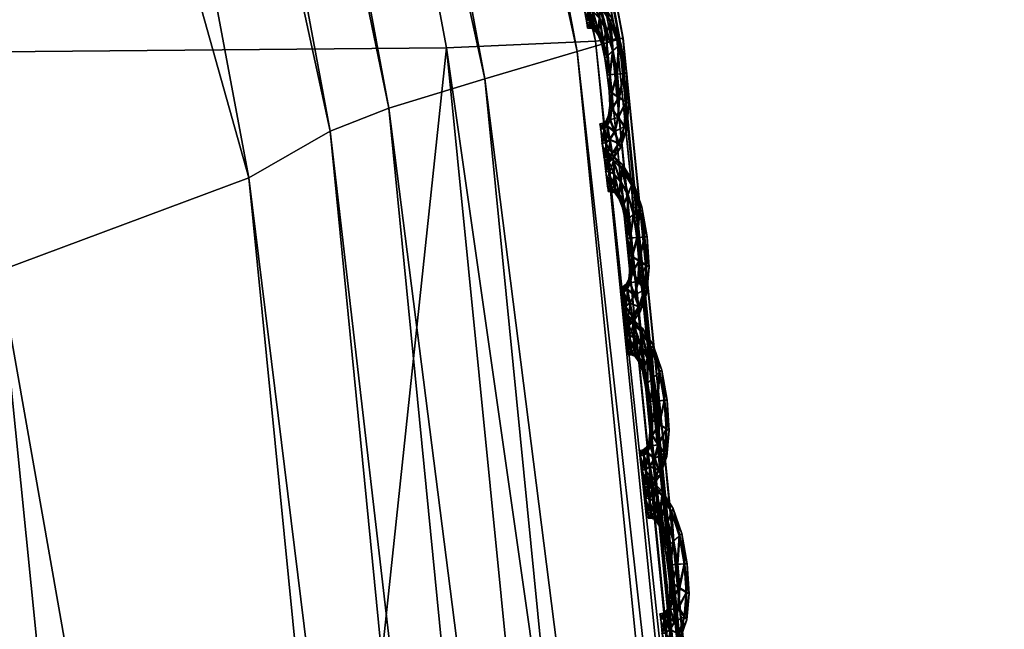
# Model space of a CAD drawing. Extents: x -7.4 to 7.4, y -11.5 to 9.8.
# Tile 389 of 469: x 7.078 to 7.428, y 2.273 to 2.49. Entities that reach past the tile are written whole.
import ezdxf

# ---------------------------------------------------------------- set-up
doc = ezdxf.new("R2010")
doc.units = 0
doc.header["$MEASUREMENT"] = 0
for name, color, linetype in [('A-FURN-3-ST', 150, 'Continuous'), ('A-FURN-3-ST-SEAM', 130, 'Continuous'), ('A-FURN-3-ST-SI', 160, 'Continuous')]:
    doc.layers.add(name, color=color, linetype=linetype)

msp = doc.modelspace()

# ---------------------------------------------------------------- meshes
at = {"layer": 'A-FURN-3-ST'}
mesh = msp.add_polyface(dxfattribs=at)
corners = [(5.54237, 6.88314, 1.00121), (5.99414, 6.19006, 1.00136), (5.78234, 6.18529, 0.61819), (5.34537, 6.87803, 0.61819), (6.39632, 5.42196, 1.00167), (6.17131, 5.41772, 0.61819), (6.74132, 4.55996, 1.00205), (6.50499, 4.5563, 0.61819), (7.02166, 3.58544, 1.00247), (6.77614, 3.58244, 0.61819), (7.22977, 2.47974, 1.00292), (6.97746, 2.47748, 0.61819), (1.9613, 4.55444, 0.55836), (1.95568, 5.41558, 0.55836), (2.64354, 5.41558, 0.55836), (2.68838, 4.55444, 0.55836), (1.94915, 6.18294, 0.55836), (2.59126, 6.18294, 0.55836), (2.53254, 6.87548, 0.55836), (1.98639, 2.47636, 0.55836), (1.96798, 3.58091, 0.55836), (2.72779, 3.58091, 0.55836), (2.77575, 2.47636, 0.55836), (5.63821, 5.41586, 0.56582), (5.28589, 6.18323, 0.56582), (4.78216, 5.41558, 0.55836), (4.50574, 6.18294, 0.55836), (5.94043, 4.55469, 0.56582), (5.01933, 4.55444, 0.55836), (4.89012, 6.87581, 0.56582), (4.19521, 6.87548, 0.55836), (6.18611, 3.58112, 0.56582), (5.21276, 3.58091, 0.55836), (6.36909, 2.47649, 0.56582), (5.36104, 2.47636, 0.55836), (3.92714, 3.58091, 0.55836), (3.81436, 4.55444, 0.55836), (4.02429, 2.47636, 0.55836), (3.67822, 5.41558, 0.55836), (3.5195, 6.18294, 0.55836), (3.34122, 6.87548, 0.55836)]
mesh.append_faces([[corners[k] for k in face] for face in [(0, 1, 2), (2, 3, 0), (1, 4, 5), (5, 2, 1), (4, 6, 7), (7, 5, 4), (6, 8, 9), (9, 7, 6), (8, 10, 11), (11, 9, 8), (2, 5, 23), (23, 24, 2), (24, 23, 25), (25, 26, 24), (23, 27, 28), (28, 25, 23), (5, 7, 27), (27, 23, 5), (29, 24, 26), (26, 30, 29), (3, 2, 24), (24, 29, 3), (7, 9, 31), (31, 27, 7), (27, 31, 32), (32, 28, 27), (31, 33, 34), (34, 32, 31), (9, 11, 33), (33, 31, 9), (28, 32, 35), (35, 36, 28), (32, 34, 37), (37, 35, 32), (26, 25, 38), (38, 39, 26), (25, 28, 36), (36, 38, 25), (30, 26, 39), (39, 40, 30)]])
mesh.append_faces([[corners[k] for k in face] for face in [(12, 13, 14), (14, 15, 12), (13, 16, 17), (17, 14, 13), (18, 17, 16), (19, 20, 21), (21, 22, 19), (20, 12, 15), (15, 21, 20), (21, 15, 36), (22, 21, 35), (14, 17, 39), (15, 14, 38), (17, 18, 40)]], dxfattribs={"vtx0": -1, "vtx1": -1, "vtx2": -1})
mesh.append_faces([[corners[k] for k in face] for face in [(36, 35, 21), (35, 37, 22), (39, 38, 14), (38, 36, 15), (40, 39, 17)]], dxfattribs={"vtx1": -1, "vtx2": -1})
mesh = msp.add_polyface(dxfattribs=at)
corners = [(6.79807, 4.56379, 17.6574), (7.0794, 3.58857, 17.67801), (7.07785, 3.58804, 17.67147), (7.28822, 2.48213, 17.70076), (7.2866, 2.48172, 17.69421), (7.08193, 3.58948, 17.68916), (7.29095, 2.48279, 17.71179), (6.8004, 4.56486, 17.66862), (7.41549, 1.23692, 17.70604), (7.29095, 2.48279, 17.68338), (7.28822, 2.48213, 17.68847), (7.41268, 1.23647, 17.71114), (7.33104, 1.22143, 17.75876), (7.20927, 2.45827, 17.73616), (7.18842, 2.45016, 17.75415), (6.9847, 3.54613, 17.73145), (6.95502, 3.52409, 17.82101), (7.15953, 2.43355, 17.84258), (7.00496, 3.55693, 17.71331), (7.24331, 2.4687, 17.73947), (7.03709, 3.57077, 17.71688), (6.72973, 4.52527, 17.69243), (6.75933, 4.54208, 17.69627), (7.06796, 3.58363, 17.71852), (7.27612, 2.47838, 17.74092), (7.36618, 1.22802, 17.76191), (7.40014, 1.23412, 17.7632), (6.79807, 4.56375, 17.64512), (7.0794, 3.58857, 17.66573), (7.08193, 3.58948, 17.66063), (6.79668, 4.56309, 17.65086), (7.4147, 1.23672, 17.75115), (7.29016, 2.4825, 17.72878), (7.41549, 1.23692, 17.73434), (7.08122, 3.58911, 17.70631), (6.78762, 4.55773, 17.69813), (6.79973, 4.56441, 17.68592), (7.41098, 1.23622, 17.71684), (7.41268, 1.23647, 17.72338), (6.86558, 3.4803, 18.00832), (7.07097, 2.40055, 18.02776)]
mesh.append_faces([[corners[k] for k in face] for face in [(0, 1, 2), (1, 3, 4), (4, 2, 1), (5, 6, 3), (3, 1, 5), (7, 5, 1), (8, 9, 10), (11, 10, 4), (12, 13, 14), (14, 15, 16), (16, 17, 14), (13, 18, 15), (15, 14, 13), (19, 20, 18), (18, 13, 19), (21, 18, 20), (22, 20, 23), (24, 23, 20), (20, 19, 24), (25, 19, 13), (26, 24, 19), (27, 28, 29), (28, 10, 9), (9, 29, 28), (2, 4, 10), (10, 28, 2), (30, 2, 28), (31, 32, 24), (33, 6, 32), (32, 34, 23), (23, 24, 32), (35, 23, 34), (36, 34, 5), (6, 5, 34), (34, 32, 6), (37, 4, 3), (38, 3, 6), (39, 40, 17), (17, 16, 39)]])
mesh = msp.add_polyface(dxfattribs=at)
corners = [(7.28822, 2.48213, 17.68847), (7.41268, 1.23647, 17.71114), (7.41549, 1.23692, 17.70604), (7.42329, -0.11335, 17.72247), (7.4261, -0.11318, 17.71734), (7.41098, 1.23622, 17.71684), (7.42159, -0.11343, 17.72818), (7.2866, 2.48172, 17.69421), (7.32012, -0.12072, 17.78766), (7.30979, 1.21632, 17.77656), (7.28138, 1.20586, 17.86388), (7.29174, -0.12455, 17.87437), (7.18842, 2.45016, 17.75415), (7.15953, 2.43355, 17.84258), (7.33104, 1.22143, 17.75876), (7.34141, -0.11883, 17.76993), (7.37663, -0.11644, 17.77306), (7.36618, 1.22802, 17.76191), (7.20927, 2.45827, 17.73616), (7.24331, 2.4687, 17.73947), (7.40014, 1.23412, 17.7632), (7.41066, -0.11417, 17.77427), (7.4253, -0.11322, 17.76233), (7.4147, 1.23672, 17.75115), (7.27612, 2.47838, 17.74092), (7.29016, 2.4825, 17.72878), (7.41549, 1.23692, 17.73434), (7.4261, -0.11318, 17.74563), (7.28822, 2.48213, 17.70076), (7.41268, 1.23647, 17.72338), (7.42329, -0.11335, 17.73472), (7.29095, 2.48279, 17.71179), (6.90353, 1.16466, 18.23564), (6.9137, -0.13967, 18.24374), (7.20377, -0.13218, 18.05602), (7.19337, 1.18501, 18.0467), (7.07097, 2.40055, 18.02776)]
mesh.append_faces([[corners[k] for k in face] for face in [(0, 1, 2), (1, 3, 4), (4, 2, 1), (5, 6, 3), (3, 1, 5), (7, 5, 1), (8, 9, 10), (10, 11, 8), (9, 12, 13), (13, 10, 9), (12, 9, 14), (15, 14, 9), (9, 8, 15), (16, 17, 14), (14, 15, 16), (18, 14, 17), (19, 17, 20), (21, 20, 17), (17, 16, 21), (22, 23, 20), (20, 21, 22), (24, 20, 23), (25, 23, 26), (27, 26, 23), (23, 22, 27), (28, 29, 5), (29, 30, 6), (6, 5, 29), (26, 27, 30), (30, 29, 26), (31, 26, 29), (32, 33, 34), (34, 35, 32), (32, 35, 36), (36, 35, 10), (10, 13, 36), (35, 34, 11), (11, 10, 35)]])
mesh = msp.add_polyface(dxfattribs=at)
corners = [(7.22977, 2.47974, 1.00292), (7.35379, 1.23499, 1.00342), (7.0974, 1.23355, 0.61819), (6.97746, 2.47748, 0.61819), (7.36432, -0.11388, 1.00364), (7.10761, -0.11441, 0.61819), (7.23187, -1.52018, 1.00345), (6.97947, -1.51977, 0.61819), (6.94358, -2.93336, 1.00296), (6.70064, -2.932, 0.61819), (6.49747, -4.30695, 1.00243), (6.26973, -4.302, 0.61819), (2.26399, -2.9313, 0.55836), (2.16775, -1.51952, 0.55836), (3.0253, -1.51952, 0.55836), (3.10702, -2.9313, 0.55836), (2.93167, -0.11466, 0.55836), (2.84505, 1.23285, 0.55836), (2.08805, -0.11466, 0.55836), (2.77575, 2.47636, 0.55836), (2.02663, 1.23285, 0.55836), (2.45224, -5.39073, 0.55836), (2.3693, -4.27613, 0.55836), (3.15503, -4.27547, 0.55836), (4.17159, -2.9313, 0.55836), (5.25451, -2.9313, 0.55836), (4.97271, -4.28639, 0.55836), (4.06343, -4.27934, 0.55836), (3.87811, -5.41615, 0.55836), (4.60186, -5.47272, 0.55836), (6.4913, -0.11462, 0.56582), (6.37871, -1.51956, 0.56582), (5.48815, -0.11466, 0.55836), (5.42456, -1.51952, 0.55836), (6.12967, -2.93138, 0.56582), (6.47938, 1.23293, 0.56582), (6.36909, 2.47649, 0.56582), (5.45958, 1.23285, 0.55836), (5.36104, 2.47636, 0.55836), (5.74344, -4.29463, 0.56582), (4.17689, -0.11466, 0.55836), (4.20372, -1.51956, 0.55836), (4.11143, 1.23285, 0.55836), (4.02429, 2.47636, 0.55836)]
mesh.append_faces([[corners[k] for k in face] for face in [(0, 1, 2), (2, 3, 0), (4, 5, 2), (2, 1, 4), (6, 7, 5), (5, 4, 6), (8, 9, 7), (7, 6, 8), (10, 11, 9), (9, 8, 10), (24, 25, 26), (26, 27, 24), (27, 26, 29), (30, 5, 7), (7, 31, 30), (32, 30, 31), (31, 33, 32), (33, 31, 34), (34, 25, 33), (31, 7, 9), (9, 34, 31), (3, 2, 35), (35, 36, 3), (36, 35, 37), (37, 38, 36), (35, 30, 32), (32, 37, 35), (2, 5, 30), (30, 35, 2), (34, 9, 11), (11, 39, 34), (25, 34, 39), (39, 26, 25), (40, 32, 33), (33, 41, 40), (41, 33, 25), (25, 24, 41), (38, 37, 42), (42, 43, 38), (37, 32, 40), (40, 42, 37)]])
mesh.append_faces([[corners[k] for k in face] for face in [(12, 13, 14), (14, 15, 12), (16, 14, 13), (17, 16, 18), (19, 17, 20), (21, 22, 23), (22, 12, 15), (15, 23, 22), (27, 23, 15), (14, 16, 40), (15, 14, 41), (17, 19, 43), (16, 17, 42)]], dxfattribs={"vtx0": -1, "vtx1": -1, "vtx2": -1})
mesh.append_faces([[corners[k] for k in face] for face in [(15, 24, 27), (23, 27, 28)]], dxfattribs={"vtx0": -1, "vtx2": -1})
mesh.append_faces([[corners[k] for k in face] for face in [(40, 41, 14), (41, 24, 15), (43, 42, 17), (42, 40, 16)]], dxfattribs={"vtx1": -1, "vtx2": -1})
at = {"layer": 'A-FURN-3-ST-SEAM'}
mesh = msp.add_polyface(dxfattribs=at)
corners = [(7.28779, 2.48893, 17.69749), (7.29068, 2.48056, 17.69767), (7.28858, 2.47863, 17.69897), (7.29008, 2.47038, 17.69916), (7.29159, 2.48131, 17.69429), (7.28644, 2.48555, 17.69882), (7.28759, 2.47018, 17.69787), (7.29261, 2.47059, 17.6979), (7.29364, 2.47067, 17.69452), (7.28834, 2.49021, 17.69406), (7.28419, 2.49453, 17.6973), (7.28656, 2.47669, 17.69775), (7.28827, 2.46367, 17.69798), (7.29076, 2.46206, 17.69931), (7.29281, 2.47063, 17.69117), (7.29091, 2.4806, 17.69095), (7.28383, 2.49021, 17.69866), (7.28522, 2.48217, 17.69764), (7.28676, 2.47014, 17.69452), (7.28589, 2.47599, 17.6944), (7.29337, 2.4605, 17.69805), (7.29444, 2.45992, 17.69471), (7.29356, 2.46054, 17.69132), (7.28799, 2.48897, 17.69075), (7.28442, 2.49618, 17.69387), (7.28094, 2.49758, 17.69718), (7.28482, 2.48093, 17.69429), (7.28739, 2.46429, 17.69459), (7.28834, 2.45807, 17.69805), (7.29048, 2.45494, 17.69939), (7.29107, 2.46214, 17.69003), (7.29036, 2.47043, 17.68988), (7.28889, 2.47867, 17.68972), (7.28138, 2.49272, 17.69859), (7.28355, 2.48588, 17.69752), (7.28351, 2.48427, 17.69421), (7.28676, 2.47673, 17.69102), (7.28779, 2.47022, 17.69113), (7.28541, 2.48221, 17.6909), (7.29274, 2.45185, 17.69821), (7.29364, 2.45069, 17.69486), (7.29293, 2.45189, 17.69148), (7.29079, 2.45502, 17.69014), (7.28672, 2.48559, 17.68957), (7.28438, 2.49457, 17.69056), (7.2809, 2.49939, 17.69376), (7.27892, 2.49865, 17.6971), (7.28375, 2.48592, 17.69079), (7.28846, 2.46371, 17.69125), (7.28763, 2.45926, 17.69467), (7.28767, 2.45419, 17.69813), (7.28917, 2.44995, 17.69946), (7.28854, 2.45811, 17.69132), (7.27872, 2.50054, 17.69368), (7.27967, 2.49362, 17.69855), (7.28189, 2.48785, 17.69749), (7.28217, 2.48609, 17.69417), (7.28209, 2.48789, 17.69075), (7.28411, 2.49025, 17.68942), (7.29076, 2.44579, 17.69829), (7.29143, 2.44422, 17.69494), (7.29099, 2.44583, 17.69155), (7.28949, 2.45003, 17.69022), (7.28791, 2.45423, 17.6914), (7.28118, 2.49758, 17.69045), (7.27912, 2.49869, 17.69037), (7.27742, 2.50063, 17.69368), (7.27761, 2.49874, 17.6971), (7.28165, 2.49276, 17.68935), (7.28719, 2.4558, 17.69475), (7.2866, 2.45197, 17.69817), (7.28747, 2.44711, 17.6995), (7.27786, 2.49874, 17.69037), (7.27845, 2.49367, 17.69851), (7.28051, 2.48855, 17.69745), (7.2809, 2.4867, 17.69414), (7.2807, 2.4886, 17.69072), (7.28846, 2.44229, 17.69832), (7.28894, 2.44052, 17.69497), (7.28866, 2.44237, 17.69159), (7.28779, 2.44719, 17.69026), (7.2868, 2.45201, 17.69144), (7.28636, 2.45378, 17.69475), (7.27995, 2.49367, 17.68927), (7.27872, 2.49371, 17.68927), (7.28545, 2.45106, 17.69817), (7.28609, 2.44596, 17.6995), (7.27932, 2.4886, 17.69745), (7.27975, 2.4867, 17.69414), (7.27952, 2.48864, 17.69072), (7.2853, 2.45296, 17.69475), (7.2868, 2.44093, 17.69832), (7.28716, 2.43903, 17.69497), (7.287, 2.44097, 17.69159), (7.28636, 2.44604, 17.69026), (7.28565, 2.45111, 17.69144), (7.28415, 2.4528, 17.69475), (7.28431, 2.45086, 17.69817), (7.28486, 2.44575, 17.6995), (7.2845, 2.4509, 17.69144), (7.28553, 2.44064, 17.69832), (7.28589, 2.43875, 17.69497), (7.28577, 2.44072, 17.69159), (7.28518, 2.44583, 17.69026)]
mesh.append_faces([[corners[k] for k in face] for face in [(2, 1, 0), (1, 2, 3), (0, 1, 4), (0, 5, 2), (6, 3, 2), (3, 7, 1), (8, 4, 1), (4, 9, 0), (5, 0, 10), (11, 2, 5), (3, 6, 12), (2, 11, 6), (7, 3, 13), (1, 7, 8), (4, 8, 14), (9, 4, 15), (10, 0, 9), (10, 16, 5), (5, 17, 11), (12, 6, 18), (12, 13, 3), (6, 11, 19), (13, 20, 7), (21, 8, 7), (22, 14, 8), (14, 15, 4), (15, 23, 9), (9, 24, 10), (16, 10, 25), (17, 5, 16), (11, 17, 26), (19, 18, 6), (18, 27, 12), (13, 12, 28), (26, 19, 11), (20, 13, 29), (7, 20, 21), (8, 21, 22), (14, 22, 30), (15, 14, 31), (23, 15, 32), (24, 9, 23), (25, 10, 24), (25, 33, 16), (16, 34, 17), (35, 26, 17), (18, 19, 36), (27, 18, 37), (28, 12, 27), (28, 29, 13), (19, 26, 38), (29, 39, 20), (40, 21, 20), (41, 22, 21), (42, 30, 22), (30, 31, 14), (31, 32, 15), (32, 43, 23), (23, 44, 24), (24, 45, 25), (33, 25, 46), (34, 16, 33), (17, 34, 35), (26, 35, 47), (38, 36, 19), (36, 37, 18), (37, 48, 27), (27, 49, 28), (29, 28, 50), (47, 38, 26), (39, 29, 51), (20, 39, 40), (21, 40, 41), (22, 41, 42), (30, 42, 52), (31, 30, 48), (32, 31, 37), (43, 32, 36), (44, 23, 43), (45, 24, 44), (25, 45, 53), (53, 46, 25), (46, 54, 33), (33, 55, 34), (56, 35, 34), (57, 47, 35), (36, 38, 43), (37, 36, 32), (48, 37, 31), (49, 27, 48), (50, 28, 49), (50, 51, 29), (38, 47, 58), (51, 59, 39), (60, 40, 39), (61, 41, 40), (62, 42, 41), (63, 52, 42), (52, 48, 30), (43, 58, 44), (44, 64, 45), (65, 53, 45), (46, 53, 66), (54, 46, 67), (55, 33, 54), (34, 55, 56), (35, 56, 57), (47, 57, 68), (58, 43, 38), (48, 52, 49), (49, 69, 50), (51, 50, 70), (68, 58, 47), (59, 51, 71), (39, 59, 60), (40, 60, 61), (41, 61, 62), (42, 62, 63), (52, 63, 69), (64, 44, 58), (45, 64, 65), (53, 65, 72), (72, 66, 53), (66, 67, 46), (67, 73, 54), (54, 74, 55), (56, 55, 74), (57, 56, 75), (68, 57, 76), (69, 49, 52), (70, 50, 69), (70, 71, 51), (58, 68, 64), (71, 77, 59), (78, 60, 59), (79, 61, 60), (80, 62, 61), (81, 63, 62), (82, 69, 63), (83, 65, 64), (84, 72, 65), (74, 54, 73), (74, 75, 56), (75, 76, 57), (76, 83, 68), (69, 82, 70), (71, 70, 85), (64, 68, 83), (77, 71, 86), (59, 77, 78), (60, 78, 79), (61, 79, 80), (62, 80, 81), (63, 81, 82), (65, 83, 84), (73, 87, 74), (75, 74, 87), (76, 75, 88), (83, 76, 89), (70, 82, 90), (90, 85, 70), (85, 86, 71), (86, 91, 77), (78, 77, 91), (79, 78, 92), (80, 79, 93), (81, 80, 94), (82, 81, 95), (89, 84, 83), (87, 88, 75), (88, 89, 76), (95, 90, 82), (85, 90, 96), (86, 85, 97), (91, 86, 98), (91, 92, 78), (92, 93, 79), (93, 94, 80), (94, 95, 81), (90, 95, 99), (99, 96, 90), (96, 97, 85), (97, 98, 86), (98, 100, 91), (92, 91, 100), (93, 92, 101), (94, 93, 102), (95, 94, 103), (103, 99, 95), (100, 101, 92), (101, 102, 93), (102, 103, 94)]])
mesh = msp.add_polyface(dxfattribs=at)
corners = [(7.29531, 2.431, 17.69863), (7.29808, 2.4226, 17.69882), (7.2959, 2.42066, 17.70011), (7.29728, 2.41237, 17.7003), (7.29895, 2.42333, 17.69543), (7.29388, 2.42758, 17.69996), (7.29483, 2.41221, 17.69901), (7.29986, 2.41258, 17.69904), (7.30093, 2.41267, 17.69566), (7.2959, 2.43227, 17.69524), (7.29186, 2.43665, 17.69844), (7.29384, 2.41872, 17.69889), (7.29543, 2.40566, 17.69912), (7.29796, 2.40406, 17.70041), (7.30006, 2.41262, 17.69231), (7.29828, 2.42264, 17.69208), (7.29135, 2.43227, 17.69981), (7.29254, 2.4242, 17.69878), (7.29396, 2.41217, 17.69566), (7.29317, 2.41802, 17.69554), (7.30053, 2.40249, 17.69919), (7.3016, 2.40191, 17.69585), (7.30073, 2.40253, 17.69247), (7.29551, 2.43104, 17.6919), (7.29218, 2.43829, 17.69501), (7.28878, 2.4397, 17.69832), (7.2921, 2.42296, 17.69543), (7.29459, 2.40628, 17.69574), (7.29551, 2.4001, 17.69919), (7.29764, 2.39692, 17.70053), (7.29824, 2.40414, 17.69117), (7.2976, 2.41246, 17.69102), (7.29622, 2.4207, 17.69087), (7.28902, 2.43483, 17.69973), (7.29091, 2.42791, 17.69866), (7.29084, 2.4263, 17.69536), (7.29404, 2.41876, 17.69216), (7.29503, 2.41226, 17.69227), (7.29274, 2.42424, 17.69205), (7.29986, 2.39384, 17.69935), (7.30077, 2.39268, 17.696), (7.30006, 2.39388, 17.69262), (7.29792, 2.39701, 17.69129), (7.29416, 2.42766, 17.69072), (7.2921, 2.43668, 17.6917), (7.28878, 2.44155, 17.6949), (7.2868, 2.44081, 17.69829), (7.29111, 2.42795, 17.69193), (7.29566, 2.4057, 17.69239), (7.29479, 2.40129, 17.69581), (7.29479, 2.39619, 17.69927), (7.2963, 2.39198, 17.7006), (7.2957, 2.40014, 17.69247), (7.28668, 2.4427, 17.69482), (7.28732, 2.43574, 17.69969), (7.28929, 2.42993, 17.69863), (7.28949, 2.42811, 17.69532), (7.28953, 2.42997, 17.6919), (7.29167, 2.43232, 17.69056), (7.29788, 2.38778, 17.69942), (7.29855, 2.38621, 17.69608), (7.29808, 2.38782, 17.69269), (7.29657, 2.39207, 17.69136), (7.29503, 2.39627, 17.69254), (7.28898, 2.43973, 17.69159), (7.287, 2.44081, 17.69155), (7.28537, 2.44283, 17.69482), (7.28549, 2.44089, 17.69824), (7.28929, 2.43487, 17.69049), (7.29436, 2.39779, 17.69589), (7.29372, 2.39396, 17.69931), (7.29459, 2.38914, 17.70064), (7.28573, 2.44089, 17.69151), (7.28609, 2.43578, 17.69969), (7.28795, 2.43067, 17.69859), (7.28827, 2.42877, 17.69528), (7.28814, 2.43067, 17.69186), (7.29554, 2.38432, 17.69946), (7.29602, 2.38255, 17.69612), (7.29578, 2.38436, 17.69273), (7.29487, 2.38923, 17.6914), (7.29392, 2.39404, 17.69258), (7.29348, 2.39581, 17.69589), (7.28763, 2.43578, 17.69045), (7.2864, 2.43582, 17.69041), (7.29254, 2.3931, 17.69931), (7.29317, 2.38799, 17.70064), (7.28676, 2.43067, 17.69859), (7.28711, 2.42877, 17.69528), (7.28696, 2.43071, 17.69186), (7.29242, 2.39499, 17.69589), (7.29388, 2.38296, 17.69946), (7.29424, 2.38106, 17.69612), (7.29408, 2.383, 17.69273), (7.29345, 2.38807, 17.6914), (7.29277, 2.39314, 17.69258), (7.29127, 2.39482, 17.69589), (7.29139, 2.39289, 17.69927), (7.29198, 2.38778, 17.70064), (7.29159, 2.39293, 17.69258), (7.29266, 2.38267, 17.69946), (7.29297, 2.38077, 17.69612), (7.29285, 2.38271, 17.69273), (7.29226, 2.38786, 17.69136)]
mesh.append_faces([[corners[k] for k in face] for face in [(2, 1, 0), (1, 2, 3), (0, 1, 4), (0, 5, 2), (6, 3, 2), (3, 7, 1), (8, 4, 1), (4, 9, 0), (5, 0, 10), (11, 2, 5), (3, 6, 12), (2, 11, 6), (7, 3, 13), (1, 7, 8), (4, 8, 14), (9, 4, 15), (10, 0, 9), (10, 16, 5), (5, 17, 11), (12, 6, 18), (12, 13, 3), (6, 11, 19), (13, 20, 7), (21, 8, 7), (22, 14, 8), (14, 15, 4), (15, 23, 9), (9, 24, 10), (16, 10, 25), (17, 5, 16), (11, 17, 26), (19, 18, 6), (18, 27, 12), (13, 12, 28), (26, 19, 11), (20, 13, 29), (7, 20, 21), (8, 21, 22), (14, 22, 30), (15, 14, 31), (23, 15, 32), (24, 9, 23), (25, 10, 24), (25, 33, 16), (16, 34, 17), (35, 26, 17), (18, 19, 36), (27, 18, 37), (28, 12, 27), (28, 29, 13), (19, 26, 38), (29, 39, 20), (40, 21, 20), (41, 22, 21), (42, 30, 22), (30, 31, 14), (31, 32, 15), (32, 43, 23), (23, 44, 24), (24, 45, 25), (33, 25, 46), (34, 16, 33), (17, 34, 35), (26, 35, 47), (38, 36, 19), (36, 37, 18), (37, 48, 27), (27, 49, 28), (29, 28, 50), (47, 38, 26), (39, 29, 51), (20, 39, 40), (21, 40, 41), (22, 41, 42), (30, 42, 52), (31, 30, 48), (32, 31, 37), (43, 32, 36), (44, 23, 43), (45, 24, 44), (25, 45, 53), (53, 46, 25), (46, 54, 33), (33, 55, 34), (56, 35, 34), (57, 47, 35), (36, 38, 43), (37, 36, 32), (48, 37, 31), (49, 27, 48), (50, 28, 49), (50, 51, 29), (38, 47, 58), (51, 59, 39), (60, 40, 39), (61, 41, 40), (62, 42, 41), (63, 52, 42), (52, 48, 30), (43, 58, 44), (44, 64, 45), (65, 53, 45), (46, 53, 66), (54, 46, 67), (55, 33, 54), (34, 55, 56), (35, 56, 57), (47, 57, 68), (58, 43, 38), (48, 52, 49), (49, 69, 50), (51, 50, 70), (68, 58, 47), (59, 51, 71), (39, 59, 60), (40, 60, 61), (41, 61, 62), (42, 62, 63), (52, 63, 69), (64, 44, 58), (45, 64, 65), (53, 65, 72), (72, 66, 53), (66, 67, 46), (67, 73, 54), (54, 74, 55), (56, 55, 74), (57, 56, 75), (68, 57, 76), (69, 49, 52), (70, 50, 69), (70, 71, 51), (58, 68, 64), (71, 77, 59), (78, 60, 59), (79, 61, 60), (80, 62, 61), (81, 63, 62), (82, 69, 63), (83, 65, 64), (84, 72, 65), (74, 54, 73), (74, 75, 56), (75, 76, 57), (76, 83, 68), (69, 82, 70), (71, 70, 85), (64, 68, 83), (77, 71, 86), (59, 77, 78), (60, 78, 79), (61, 79, 80), (62, 80, 81), (63, 81, 82), (65, 83, 84), (73, 87, 74), (75, 74, 87), (76, 75, 88), (83, 76, 89), (70, 82, 90), (90, 85, 70), (85, 86, 71), (86, 91, 77), (78, 77, 91), (79, 78, 92), (80, 79, 93), (81, 80, 94), (82, 81, 95), (89, 84, 83), (87, 88, 75), (88, 89, 76), (95, 90, 82), (85, 90, 96), (86, 85, 97), (91, 86, 98), (91, 92, 78), (92, 93, 79), (93, 94, 80), (94, 95, 81), (90, 95, 99), (99, 96, 90), (96, 97, 85), (97, 98, 86), (98, 100, 91), (92, 91, 100), (93, 92, 101), (94, 93, 102), (95, 94, 103), (103, 99, 95), (100, 101, 92), (101, 102, 93), (102, 103, 94)]])
mesh = msp.add_polyface(dxfattribs=at)
corners = [(7.30239, 2.37299, 17.69977), (7.30516, 2.36458, 17.69996), (7.30302, 2.36265, 17.70125), (7.30441, 2.35436, 17.70144), (7.30607, 2.36533, 17.69657), (7.30096, 2.36961, 17.7011), (7.30191, 2.3542, 17.70015), (7.30694, 2.35457, 17.70019), (7.30801, 2.35465, 17.6968), (7.30302, 2.37426, 17.69635), (7.29899, 2.37863, 17.69958), (7.30093, 2.36071, 17.70003), (7.30255, 2.34769, 17.70026), (7.30504, 2.34608, 17.70155), (7.30718, 2.35462, 17.69345), (7.30536, 2.36462, 17.69322), (7.29847, 2.37426, 17.70095), (7.29962, 2.36623, 17.69992), (7.30109, 2.35416, 17.6968), (7.30025, 2.36001, 17.69669), (7.30761, 2.34448, 17.70034), (7.30868, 2.3439, 17.69699), (7.30785, 2.34452, 17.69361), (7.30259, 2.37303, 17.69304), (7.29926, 2.38028, 17.69615), (7.29586, 2.38172, 17.69946), (7.29923, 2.36495, 17.69657), (7.30168, 2.34831, 17.69688), (7.30259, 2.34209, 17.70034), (7.30473, 2.33895, 17.70167), (7.30532, 2.34613, 17.69231), (7.30468, 2.35445, 17.69216), (7.3033, 2.36269, 17.69201), (7.2961, 2.37682, 17.70087), (7.298, 2.36994, 17.69981), (7.29796, 2.36833, 17.6965), (7.30116, 2.36075, 17.6933), (7.30211, 2.35424, 17.69342), (7.29982, 2.36628, 17.69319), (7.30694, 2.33582, 17.70049), (7.30789, 2.33467, 17.69714), (7.30718, 2.33587, 17.69376), (7.305, 2.339, 17.69243), (7.30124, 2.36965, 17.69186), (7.29918, 2.37868, 17.69285), (7.29586, 2.38354, 17.69604), (7.29388, 2.38284, 17.69939), (7.29824, 2.36998, 17.69307), (7.30275, 2.34773, 17.69353), (7.30188, 2.34328, 17.69695), (7.30191, 2.33821, 17.70041), (7.30338, 2.33397, 17.70174), (7.30279, 2.34213, 17.69361), (7.29377, 2.38473, 17.69596), (7.2944, 2.37773, 17.70083), (7.29642, 2.37196, 17.69977), (7.29661, 2.37014, 17.69646), (7.29661, 2.372, 17.69304), (7.29875, 2.37435, 17.6917), (7.30496, 2.32977, 17.70057), (7.30563, 2.32824, 17.69722), (7.30516, 2.32985, 17.69383), (7.3037, 2.33405, 17.6925), (7.30211, 2.33825, 17.69368), (7.2961, 2.38172, 17.69273), (7.29408, 2.38284, 17.69265), (7.29246, 2.38485, 17.69596), (7.29261, 2.38292, 17.69939), (7.29638, 2.37686, 17.69163), (7.30144, 2.33982, 17.69699), (7.30081, 2.33599, 17.70041), (7.30168, 2.33117, 17.70178), (7.29281, 2.38292, 17.69265), (7.29317, 2.37781, 17.70083), (7.29503, 2.3727, 17.69973), (7.29535, 2.3708, 17.69642), (7.29527, 2.3727, 17.693), (7.30267, 2.32635, 17.7006), (7.3031, 2.32454, 17.69726), (7.30286, 2.32639, 17.69387), (7.30199, 2.33125, 17.6925), (7.30101, 2.33607, 17.69368), (7.30057, 2.33784, 17.69703), (7.29471, 2.37777, 17.69155), (7.29348, 2.37785, 17.69155), (7.29966, 2.33509, 17.70045), (7.30025, 2.33002, 17.70178), (7.29384, 2.3727, 17.69973), (7.2942, 2.3708, 17.69642), (7.29408, 2.37274, 17.693), (7.2995, 2.33702, 17.69703), (7.30096, 2.32495, 17.7006), (7.30132, 2.3231, 17.69726), (7.3012, 2.32503, 17.69387), (7.30057, 2.3301, 17.69254), (7.29986, 2.33517, 17.69372), (7.29836, 2.33685, 17.69703), (7.29847, 2.33492, 17.70041), (7.29907, 2.32981, 17.70178), (7.29871, 2.33496, 17.69368), (7.29974, 2.3247, 17.7006), (7.30009, 2.32281, 17.69726), (7.29994, 2.32478, 17.69387), (7.29938, 2.32989, 17.6925)]
mesh.append_faces([[corners[k] for k in face] for face in [(2, 1, 0), (1, 2, 3), (0, 1, 4), (0, 5, 2), (6, 3, 2), (3, 7, 1), (8, 4, 1), (4, 9, 0), (5, 0, 10), (11, 2, 5), (3, 6, 12), (2, 11, 6), (7, 3, 13), (1, 7, 8), (4, 8, 14), (9, 4, 15), (10, 0, 9), (10, 16, 5), (5, 17, 11), (12, 6, 18), (12, 13, 3), (6, 11, 19), (13, 20, 7), (21, 8, 7), (22, 14, 8), (14, 15, 4), (15, 23, 9), (9, 24, 10), (16, 10, 25), (17, 5, 16), (11, 17, 26), (19, 18, 6), (18, 27, 12), (13, 12, 28), (26, 19, 11), (20, 13, 29), (7, 20, 21), (8, 21, 22), (14, 22, 30), (15, 14, 31), (23, 15, 32), (24, 9, 23), (25, 10, 24), (25, 33, 16), (16, 34, 17), (35, 26, 17), (18, 19, 36), (27, 18, 37), (28, 12, 27), (28, 29, 13), (19, 26, 38), (29, 39, 20), (40, 21, 20), (41, 22, 21), (42, 30, 22), (30, 31, 14), (31, 32, 15), (32, 43, 23), (23, 44, 24), (24, 45, 25), (33, 25, 46), (34, 16, 33), (17, 34, 35), (26, 35, 47), (38, 36, 19), (36, 37, 18), (37, 48, 27), (27, 49, 28), (29, 28, 50), (47, 38, 26), (39, 29, 51), (20, 39, 40), (21, 40, 41), (22, 41, 42), (30, 42, 52), (31, 30, 48), (32, 31, 37), (43, 32, 36), (44, 23, 43), (45, 24, 44), (25, 45, 53), (53, 46, 25), (46, 54, 33), (33, 55, 34), (56, 35, 34), (57, 47, 35), (36, 38, 43), (37, 36, 32), (48, 37, 31), (49, 27, 48), (50, 28, 49), (50, 51, 29), (38, 47, 58), (51, 59, 39), (60, 40, 39), (61, 41, 40), (62, 42, 41), (63, 52, 42), (52, 48, 30), (43, 58, 44), (44, 64, 45), (65, 53, 45), (46, 53, 66), (54, 46, 67), (55, 33, 54), (34, 55, 56), (35, 56, 57), (47, 57, 68), (58, 43, 38), (48, 52, 49), (49, 69, 50), (51, 50, 70), (68, 58, 47), (59, 51, 71), (39, 59, 60), (40, 60, 61), (41, 61, 62), (42, 62, 63), (52, 63, 69), (64, 44, 58), (45, 64, 65), (53, 65, 72), (72, 66, 53), (66, 67, 46), (67, 73, 54), (54, 74, 55), (56, 55, 74), (57, 56, 75), (68, 57, 76), (69, 49, 52), (70, 50, 69), (70, 71, 51), (58, 68, 64), (71, 77, 59), (78, 60, 59), (79, 61, 60), (80, 62, 61), (81, 63, 62), (82, 69, 63), (83, 65, 64), (84, 72, 65), (74, 54, 73), (74, 75, 56), (75, 76, 57), (76, 83, 68), (69, 82, 70), (71, 70, 85), (64, 68, 83), (77, 71, 86), (59, 77, 78), (60, 78, 79), (61, 79, 80), (62, 80, 81), (63, 81, 82), (65, 83, 84), (73, 87, 74), (75, 74, 87), (76, 75, 88), (83, 76, 89), (70, 82, 90), (90, 85, 70), (85, 86, 71), (86, 91, 77), (78, 77, 91), (79, 78, 92), (80, 79, 93), (81, 80, 94), (82, 81, 95), (89, 84, 83), (87, 88, 75), (88, 89, 76), (95, 90, 82), (85, 90, 96), (86, 85, 97), (91, 86, 98), (91, 92, 78), (92, 93, 79), (93, 94, 80), (94, 95, 81), (90, 95, 99), (99, 96, 90), (96, 97, 85), (97, 98, 86), (98, 100, 91), (92, 91, 100), (93, 92, 101), (94, 93, 102), (95, 94, 103), (103, 99, 95), (100, 101, 92), (101, 102, 93), (102, 103, 94)]])
mesh = msp.add_polyface(dxfattribs=at)
corners = [(7.30948, 2.31498, 17.70091), (7.31224, 2.30657, 17.7011), (7.31011, 2.30464, 17.70239), (7.31149, 2.29635, 17.70258), (7.31316, 2.30732, 17.69771), (7.30805, 2.3116, 17.70224), (7.309, 2.29623, 17.70129), (7.31406, 2.29656, 17.70133), (7.31513, 2.29664, 17.69794), (7.31011, 2.31625, 17.69749), (7.30607, 2.32067, 17.70072), (7.30805, 2.30274, 17.70117), (7.30963, 2.28968, 17.7014), (7.31213, 2.28808, 17.70269), (7.31426, 2.2966, 17.69459), (7.31248, 2.30662, 17.69437), (7.30555, 2.31629, 17.70209), (7.30671, 2.30822, 17.70106), (7.30817, 2.29619, 17.6979), (7.30734, 2.30204, 17.69783), (7.31474, 2.28647, 17.70148), (7.31581, 2.28589, 17.69813), (7.31494, 2.28651, 17.69475), (7.30971, 2.31502, 17.69417), (7.30635, 2.32227, 17.6973), (7.30294, 2.32372, 17.7006), (7.30631, 2.30698, 17.69771), (7.3088, 2.2903, 17.69802), (7.30967, 2.28408, 17.70148), (7.31181, 2.28095, 17.70281), (7.31244, 2.28811, 17.69345), (7.31177, 2.29644, 17.6933), (7.31038, 2.30468, 17.69315), (7.30318, 2.31885, 17.70201), (7.30512, 2.31193, 17.70095), (7.30504, 2.31032, 17.69764), (7.30825, 2.30278, 17.69444), (7.30923, 2.29628, 17.69456), (7.30694, 2.30826, 17.69433), (7.31406, 2.27781, 17.70163), (7.31498, 2.27666, 17.69829), (7.31426, 2.27786, 17.6949), (7.31213, 2.28103, 17.69357), (7.30837, 2.31164, 17.693), (7.30627, 2.32067, 17.69399), (7.30298, 2.32557, 17.69718), (7.30096, 2.32487, 17.70053), (7.30532, 2.31197, 17.69421), (7.30983, 2.28972, 17.69467), (7.30896, 2.28531, 17.69809), (7.309, 2.28025, 17.70155), (7.31051, 2.276, 17.70289), (7.30991, 2.28416, 17.69475), (7.30085, 2.32676, 17.6971), (7.30152, 2.31976, 17.70197), (7.3035, 2.31399, 17.70091), (7.3037, 2.31218, 17.69756), (7.3037, 2.31403, 17.69414), (7.30584, 2.31634, 17.69285), (7.31205, 2.2718, 17.70171), (7.31276, 2.27023, 17.69836), (7.31229, 2.27184, 17.69497), (7.31078, 2.27608, 17.69364), (7.3092, 2.28029, 17.69482), (7.30318, 2.32376, 17.69387), (7.3012, 2.32487, 17.6938), (7.29958, 2.32688, 17.6971), (7.2997, 2.32495, 17.70053), (7.3035, 2.31889, 17.69273), (7.30853, 2.28185, 17.69813), (7.30789, 2.27802, 17.70155), (7.3088, 2.27316, 17.70292), (7.2999, 2.32495, 17.6938), (7.30029, 2.31984, 17.70193), (7.30211, 2.31469, 17.70087), (7.30247, 2.31284, 17.69756), (7.30235, 2.31473, 17.69414), (7.30975, 2.26834, 17.70174), (7.31023, 2.26657, 17.6984), (7.30995, 2.26842, 17.69501), (7.30908, 2.27324, 17.69364), (7.30813, 2.27806, 17.69482), (7.30765, 2.27988, 17.69817), (7.3018, 2.3198, 17.69269), (7.30057, 2.31988, 17.69269), (7.30674, 2.27711, 17.70155), (7.30738, 2.27205, 17.70292), (7.30096, 2.31473, 17.70083), (7.30128, 2.31284, 17.69752), (7.30116, 2.31477, 17.6941), (7.30658, 2.27905, 17.69817), (7.30805, 2.26698, 17.70174), (7.30841, 2.26512, 17.6984), (7.30829, 2.26707, 17.69501), (7.30765, 2.27213, 17.69364), (7.30694, 2.27719, 17.69482), (7.30544, 2.27888, 17.69817), (7.3056, 2.27695, 17.70155), (7.30615, 2.27184, 17.70292), (7.30579, 2.27699, 17.69482), (7.30682, 2.26673, 17.70174), (7.30718, 2.26484, 17.6984), (7.30706, 2.26681, 17.69501), (7.30647, 2.27192, 17.69364)]
mesh.append_faces([[corners[k] for k in face] for face in [(2, 1, 0), (1, 2, 3), (0, 1, 4), (0, 5, 2), (6, 3, 2), (3, 7, 1), (8, 4, 1), (4, 9, 0), (5, 0, 10), (11, 2, 5), (3, 6, 12), (2, 11, 6), (7, 3, 13), (1, 7, 8), (4, 8, 14), (9, 4, 15), (10, 0, 9), (10, 16, 5), (5, 17, 11), (12, 6, 18), (12, 13, 3), (6, 11, 19), (13, 20, 7), (21, 8, 7), (22, 14, 8), (14, 15, 4), (15, 23, 9), (9, 24, 10), (16, 10, 25), (17, 5, 16), (11, 17, 26), (19, 18, 6), (18, 27, 12), (13, 12, 28), (26, 19, 11), (20, 13, 29), (7, 20, 21), (8, 21, 22), (14, 22, 30), (15, 14, 31), (23, 15, 32), (24, 9, 23), (25, 10, 24), (25, 33, 16), (16, 34, 17), (35, 26, 17), (18, 19, 36), (27, 18, 37), (28, 12, 27), (28, 29, 13), (19, 26, 38), (29, 39, 20), (40, 21, 20), (41, 22, 21), (42, 30, 22), (30, 31, 14), (31, 32, 15), (32, 43, 23), (23, 44, 24), (24, 45, 25), (33, 25, 46), (34, 16, 33), (17, 34, 35), (26, 35, 47), (38, 36, 19), (36, 37, 18), (37, 48, 27), (27, 49, 28), (29, 28, 50), (47, 38, 26), (39, 29, 51), (20, 39, 40), (21, 40, 41), (22, 41, 42), (30, 42, 52), (31, 30, 48), (32, 31, 37), (43, 32, 36), (44, 23, 43), (45, 24, 44), (25, 45, 53), (53, 46, 25), (46, 54, 33), (33, 55, 34), (56, 35, 34), (57, 47, 35), (36, 38, 43), (37, 36, 32), (48, 37, 31), (49, 27, 48), (50, 28, 49), (50, 51, 29), (38, 47, 58), (51, 59, 39), (60, 40, 39), (61, 41, 40), (62, 42, 41), (63, 52, 42), (52, 48, 30), (43, 58, 44), (44, 64, 45), (65, 53, 45), (46, 53, 66), (54, 46, 67), (55, 33, 54), (34, 55, 56), (35, 56, 57), (47, 57, 68), (58, 43, 38), (48, 52, 49), (49, 69, 50), (51, 50, 70), (68, 58, 47), (59, 51, 71), (39, 59, 60), (40, 60, 61), (41, 61, 62), (42, 62, 63), (52, 63, 69), (64, 44, 58), (45, 64, 65), (53, 65, 72), (72, 66, 53), (66, 67, 46), (67, 73, 54), (54, 74, 55), (56, 55, 74), (57, 56, 75), (68, 57, 76), (69, 49, 52), (70, 50, 69), (70, 71, 51), (58, 68, 64), (71, 77, 59), (78, 60, 59), (79, 61, 60), (80, 62, 61), (81, 63, 62), (82, 69, 63), (83, 65, 64), (84, 72, 65), (74, 54, 73), (74, 75, 56), (75, 76, 57), (76, 83, 68), (69, 82, 70), (71, 70, 85), (64, 68, 83), (77, 71, 86), (59, 77, 78), (60, 78, 79), (61, 79, 80), (62, 80, 81), (63, 81, 82), (65, 83, 84), (73, 87, 74), (75, 74, 87), (76, 75, 88), (83, 76, 89), (70, 82, 90), (90, 85, 70), (85, 86, 71), (86, 91, 77), (78, 77, 91), (79, 78, 92), (80, 79, 93), (81, 80, 94), (82, 81, 95), (89, 84, 83), (87, 88, 75), (88, 89, 76), (95, 90, 82), (85, 90, 96), (86, 85, 97), (91, 86, 98), (91, 92, 78), (92, 93, 79), (93, 94, 80), (94, 95, 81), (90, 95, 99), (99, 96, 90), (96, 97, 85), (97, 98, 86), (98, 100, 91), (92, 91, 100), (93, 92, 101), (94, 93, 102), (95, 94, 103), (103, 99, 95), (100, 101, 92), (101, 102, 93), (102, 103, 94)]])
at = {"layer": 'A-FURN-3-ST-SI'}
mesh = msp.add_polyface(dxfattribs=at)
corners = [(6.45394, 5.42764, 17.62188), (6.8004, 4.56486, 17.64002), (6.80151, 4.5654, 17.37185), (6.45489, 5.42822, 17.35409), (6.80167, 4.56548, 11.48407), (6.45504, 5.42835, 11.46894), (7.08193, 3.58948, 17.66063), (7.29095, 2.48279, 17.68338), (7.29222, 2.48312, 17.4143), (7.08311, 3.58989, 17.39201), (7.08331, 3.58998, 11.50123), (7.29238, 2.48316, 11.5202), (7.4168, 1.23713, 17.43647), (7.41549, 1.23692, 17.70604), (7.4261, -0.11318, 17.71734), (7.417, 1.23713, 11.53907), (7.4276, -0.11309, 11.5485), (6.80044, 4.56524, 7.24937), (6.45382, 5.42806, 7.24032), (6.79186, 4.56363, 2.97067), (6.44523, 5.42621, 2.96767), (7.29115, 2.48304, 7.27105), (7.08208, 3.58977, 7.25968), (7.0735, 3.58845, 2.97413), (7.2826, 2.48205, 2.9779), (7.41577, 1.23705, 7.28239), (7.40718, 1.23643, 2.9817), (6.74132, 4.55996, 1.00205), (6.39632, 5.42196, 1.00167), (7.22977, 2.47974, 1.00292), (7.02166, 3.58544, 1.00247), (7.35379, 1.23499, 1.00342)]
mesh.append_faces([[corners[k] for k in face] for face in [(0, 1, 2), (2, 3, 0), (3, 2, 4), (4, 5, 3), (6, 7, 8), (8, 9, 6), (1, 6, 9), (9, 2, 1), (2, 9, 10), (10, 4, 2), (9, 8, 11), (11, 10, 9), (12, 13, 14), (7, 13, 12), (12, 8, 7), (8, 12, 15), (15, 11, 8), (16, 15, 12), (5, 4, 17), (17, 18, 5), (17, 19, 20), (20, 18, 17), (10, 11, 21), (21, 22, 10), (4, 10, 22), (22, 17, 4), (22, 23, 19), (19, 17, 22), (21, 24, 23), (23, 22, 21), (25, 15, 16), (11, 15, 25), (25, 21, 11), (25, 26, 24), (24, 21, 25), (20, 19, 27), (27, 28, 20), (24, 29, 30), (30, 23, 24), (19, 23, 30), (30, 27, 19), (26, 31, 29), (29, 24, 26)]])

doc.saveas('drawing.dxf')
